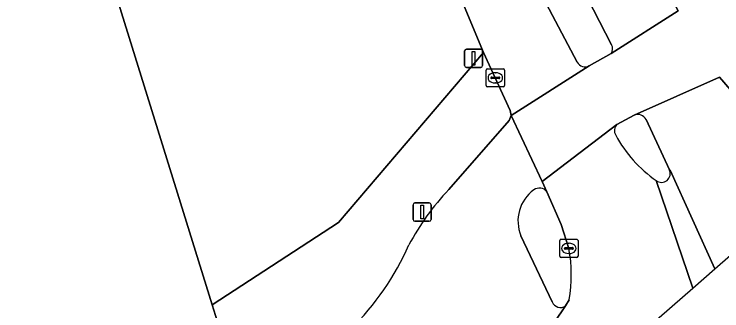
# Model space of a CAD drawing. Extents: x 155018 to 156648, y 383979 to 385733.
# Drawn here: x 156552.8 to 156591.57, y 384626.43 to 384642.67 of the extents above; entities that cross this region are included whole.
import ezdxf

# ---------------------------------------------------------------- set-up
doc = ezdxf.new("R2010")
doc.units = 0
for name, color, linetype in [('IMGEO_Berm_groen', 7, 'Continuous'), ('IMGEO_Fietspad_gesloten', 7, 'Continuous'), ('IMGEO_Gemengd_bos', 7, 'Continuous'), ('IMGEO_Groenvoorziening', 7, 'Continuous'), ('IMGEO_Hek', 7, 'Continuous'), ('IMGEO_Kolk', 7, 'Continuous'), ('IMGEO_Lichtmast', 7, 'Continuous'), ('IMGEO_Rijbaan_lokaal_gesloten', 7, 'Continuous'), ('IMGEO_Verkeerseiland_gesloten', 7, 'Continuous')]:
    doc.layers.add(name, color=color, linetype=linetype)

msp = doc.modelspace()

# ---------------------------------------------------------------- linework, layer by layer
at = {"layer": 'IMGEO_Berm_groen'}
msp.add_lwpolyline([(156576.605, 384633.069), (156579.908, 384636.861), (156580.02, 384637.119), (156579.963, 384637.4), (156578.513, 384640.583), (156570.561, 384631.269), (156563.646, 384626.764), (156564.466, 384624.126), (156531.494, 384595.357), (156529.441, 384598.543)], dxfattribs=at)
for centre, radius, start, end in [((156586.119, 384623.925), 13.195, 136.1354, 152.4076), ((156560.532, 384636.223), 15.207, 314.7981, 335.9981)]:
    msp.add_arc(centre, radius, start, end, dxfattribs=at)
at = {"layer": 'IMGEO_Fietspad_gesloten'}
for points in [[(156588.89, 384643.364), (156589.165, 384642.851), (156585.497, 384640.527), (156584.304, 384639.838), (156580.02, 384637.119), (156581.719, 384633.506), (156585.811, 384636.629), (156586.765, 384637.14), (156591.434, 384639.22), (156592.028, 384638.555)], [(156581.975, 384632.954), (156581.719, 384633.506), (156580.02, 384637.119), (156579.908, 384636.861), (156576.605, 384633.069)], [(156582.264, 384626.917), (156580.561, 384630.541)], [(156580.054, 384622.34), (156583.002, 384626.7)]]:
    msp.add_lwpolyline(points, dxfattribs=at)
for centre, radius, start, end in [((156586.119, 384623.925), 13.195, 136.1354, 152.4076), ((156582.495, 384631.351), 2.097, 125.7429, 202.7342), ((156581.572, 384632.646), 0.507, 37.4182, 126.5948), ((156560.532, 384636.223), 15.207, 314.7981, 335.9981), ((156582.725, 384627.123), 0.505, 204.0244, 303.2049)]:
    msp.add_arc(centre, radius, start, end, dxfattribs=at)
at = {"layer": 'IMGEO_Gemengd_bos'}
for points in [[(156563.646, 384626.764), (156555.532, 384652.872), (156555.06, 384654.16), (156554.365, 384655.378), (156551.82, 384658.85), (156550.846, 384660.171), (156547.264, 384665.032), (156546.679, 384664.615)], [(156529.441, 384598.543), (156531.494, 384595.357), (156564.466, 384624.126), (156563.646, 384626.764)]]:
    msp.add_lwpolyline(points, dxfattribs=at)
at = {"layer": 'IMGEO_Groenvoorziening'}
msp.add_lwpolyline([(156520.835, 384673.402), (156544.492, 384667.252), (156545.684, 384666.826), (156546.69, 384665.812), (156547.264, 384665.032), (156550.846, 384660.171), (156551.82, 384658.85), (156554.365, 384655.378), (156555.06, 384654.16), (156555.532, 384652.872), (156563.646, 384626.764), (156570.561, 384631.269), (156578.513, 384640.583), (156578.413, 384640.802), (156577.455, 384643.121), (156576.73, 384645.055), (156576.028, 384646.714), (156575.003, 384648.53), (156571.567, 384646.393), (156558.512, 384667.011), (156559.535, 384667.687)], dxfattribs=at)
at = {"layer": 'IMGEO_Hek'}
for points in [[(156563.646, 384626.764), (156555.532, 384652.872), (156555.06, 384654.16), (156554.365, 384655.378), (156551.82, 384658.85)], [(156564.466, 384624.126), (156563.646, 384626.764)]]:
    msp.add_lwpolyline(points, dxfattribs=at)
at = {"layer": 'IMGEO_Kolk'}
for p, q in [((156578.731, 384639.688), (156579.583, 384639.688)), ((156578.656, 384638.762), (156578.656, 384639.614)), ((156579.144, 384639.468), (156579.169, 384639.468)), ((156579.657, 384639.614), (156579.657, 384638.762)), ((156578.915, 384639.182), (156578.915, 384639.194)), ((156579.353, 384639.145), (156578.955, 384639.145)), ((156578.958, 384639.231), (156579.356, 384639.231)), ((156579.167, 384638.908), (156579.142, 384638.908)), ((156579.399, 384639.194), (156579.399, 384639.182)), ((156579.583, 384638.688), (156578.731, 384638.688)), ((156582.761, 384630.35), (156583.613, 384630.35)), ((156582.686, 384629.424), (156582.686, 384630.276)), ((156583.174, 384630.13), (156583.199, 384630.13)), ((156583.687, 384630.276), (156583.687, 384629.424)), ((156582.945, 384629.844), (156582.945, 384629.856)), ((156583.383, 384629.807), (156582.985, 384629.807)), ((156582.988, 384629.893), (156583.386, 384629.893)), ((156583.197, 384629.57), (156583.172, 384629.57)), ((156583.429, 384629.856), (156583.429, 384629.844)), ((156583.613, 384629.35), (156582.761, 384629.35))]:
    msp.add_line(p, q, dxfattribs=at)
for points in [[(156578.731, 384639.688), (156579.583, 384639.688)], [(156578.656, 384638.762), (156578.656, 384639.614)], [(156579.657, 384639.614), (156579.657, 384638.762)], [(156579.583, 384638.688), (156578.731, 384638.688)], [(156582.761, 384630.35), (156583.613, 384630.35)], [(156582.686, 384629.424), (156582.686, 384630.276)], [(156583.687, 384630.276), (156583.687, 384629.424)], [(156583.613, 384629.35), (156582.761, 384629.35)]]:
    msp.add_lwpolyline(points, dxfattribs=at)
for centre, radius, start, end in [((156578.733, 384639.612), 0.0765, 91.552, 178.448), ((156578.733, 384639.612), 0.0765, 91.552, 178.448), ((156579.581, 384639.612), 0.0765, 1.552, 88.448), ((156579.581, 384639.612), 0.0765, 1.552, 88.448), ((156578.955, 384639.191), 0.0403, 85.8775, 175.7526), ((156578.952, 384639.181), 0.0366, 178.938, 274.7102), ((156579.356, 384639.188), 0.043, 264.8664, 352.4533), ((156579.36, 384639.193), 0.0386, 1.7309, 96.639), ((156578.733, 384638.764), 0.0765, 181.552, 268.448), ((156578.733, 384638.764), 0.0765, 181.552, 268.448), ((156579.581, 384638.764), 0.0765, 271.552, 358.448), ((156579.581, 384638.764), 0.0765, 271.552, 358.448), ((156582.763, 384630.274), 0.0765, 91.552, 178.448), ((156582.763, 384630.274), 0.0765, 91.552, 178.448), ((156583.611, 384630.274), 0.0765, 1.552, 88.448), ((156583.611, 384630.274), 0.0765, 1.552, 88.448), ((156582.985, 384629.853), 0.0403, 85.8775, 175.7526), ((156582.982, 384629.843), 0.0366, 178.938, 274.7102), ((156583.386, 384629.85), 0.043, 264.8664, 352.4533), ((156583.39, 384629.855), 0.0386, 1.7309, 96.639), ((156582.763, 384629.426), 0.0765, 181.552, 268.448), ((156582.763, 384629.426), 0.0765, 181.552, 268.448), ((156583.611, 384629.426), 0.0765, 271.552, 358.448), ((156583.611, 384629.426), 0.0765, 271.552, 358.448)]:
    msp.add_arc(centre, radius, start, end, dxfattribs=at)
for centre, major_axis, ratio, start_param, end_param in [((156579.143, 384639.188), (-0.387, 0.002), 0.722429, 4.712389, 7.853982), ((156579.168, 384639.188), (-0.39, 0.002), 0.717154, 1.570796, 4.712389), ((156583.173, 384629.85), (-0.387, 0.002), 0.722429, 4.712389, 7.853982), ((156583.198, 384629.85), (-0.39, 0.002), 0.717154, 1.570796, 4.712389)]:
    msp.add_ellipse(centre, major_axis=major_axis, ratio=ratio, start_param=start_param, end_param=end_param, dxfattribs=at)
at = {"layer": 'IMGEO_Lichtmast'}
for p, q in [((156577.471, 384639.86), (156577.471, 384640.66)), ((156577.471, 384640.66), (156577.471, 384639.86)), ((156577.571, 384640.76), (156578.361, 384640.76)), ((156578.361, 384640.76), (156577.571, 384640.76)), ((156578.461, 384640.66), (156578.461, 384639.86)), ((156578.461, 384639.86), (156578.461, 384640.66)), ((156578.361, 384639.76), (156577.571, 384639.76)), ((156577.571, 384639.76), (156578.361, 384639.76)), ((156574.747, 384632.339), (156575.537, 384632.339)), ((156575.537, 384632.339), (156574.747, 384632.339)), ((156574.647, 384631.439), (156574.647, 384632.239)), ((156574.647, 384632.239), (156574.647, 384631.439)), ((156575.637, 384632.239), (156575.637, 384631.439)), ((156575.637, 384631.439), (156575.637, 384632.239)), ((156575.537, 384631.339), (156574.747, 384631.339)), ((156574.747, 384631.339), (156575.537, 384631.339))]:
    msp.add_line(p, q, dxfattribs=at)
for points in [[(156577.891, 384640.635), (156578.041, 384640.635), (156578.041, 384639.885), (156577.891, 384639.885), (156577.891, 384640.635)], [(156575.067, 384632.214), (156575.217, 384632.214), (156575.217, 384631.464), (156575.067, 384631.464), (156575.067, 384632.214)]]:
    msp.add_lwpolyline(points, dxfattribs=at)
for centre, start, end in [((156577.571, 384640.66), 90, 180), ((156577.571, 384640.66), 90, 180), ((156578.361, 384640.66), 0, 90), ((156578.361, 384640.66), 360, 90), ((156577.571, 384639.86), 180, 270), ((156577.571, 384639.86), 180, 270), ((156578.361, 384639.86), 270, 0), ((156578.361, 384639.86), 270, 0), ((156574.747, 384632.239), 90, 180), ((156574.747, 384632.239), 90, 180), ((156575.537, 384632.239), 0, 90), ((156575.537, 384632.239), 360, 90), ((156574.747, 384631.439), 180, 270), ((156574.747, 384631.439), 180, 270), ((156575.537, 384631.439), 270, 0), ((156575.537, 384631.439), 270, 0)]:
    msp.add_arc(centre, 0.1, start, end, dxfattribs=at)
at = {"layer": 'IMGEO_Rijbaan_lokaal_gesloten'}
for points in [[(156585.497, 384640.527), (156589.165, 384642.851), (156588.89, 384643.364), (156585.331, 384649.643), (156581.914, 384647.717), (156583.225, 384645.492), (156585.519, 384640.998)], [(156583.641, 384640.049), (156580.079, 384646.797), (156576.73, 384645.055), (156577.455, 384643.121), (156578.413, 384640.802), (156578.513, 384640.583), (156579.963, 384637.4), (156580.02, 384637.119), (156584.304, 384639.838)], [(156592.028, 384638.555), (156591.434, 384639.22), (156586.765, 384637.14)], [(156591.184, 384628.731), (156594.325, 384631.465), (156596.79, 384633.611), (156594.442, 384637.865)], [(156585.811, 384636.629), (156581.719, 384633.506), (156581.975, 384632.954), (156582.767, 384631.161), (156583.187, 384629.85)], [(156587.418, 384636.905), (156588.689, 384634.153), (156588.733, 384634.129), (156591.184, 384628.731)], [(156591.184, 384628.731), (156588.733, 384634.129), (156588.689, 384634.153)], [(156576.79, 384616.2), (156589.98, 384627.682), (156587.973, 384633.56)], [(156587.973, 384633.56), (156589.98, 384627.682), (156591.184, 384628.731)], [(156583.206, 384627.032), (156583.002, 384626.7), (156580.054, 384622.34), (156579.566, 384621.683), (156575.304, 384617.915), (156576.79, 384616.2)]]:
    msp.add_lwpolyline(points, dxfattribs=at)
for centre, radius, start, end in [((156585.159, 384640.779), 0.422, 323.3227, 31.3287), ((156584.085, 384640.296), 0.508, 209.1018, 295.5908), ((156586.967, 384636.676), 0.506, 26.9478, 113.4669), ((156586.142, 384636.302), 0.465, 135.2912, 212.4427), ((156592.131, 384639.509), 7.258, 208.4452, 235.0499), ((156588.259, 384633.943), 0.478, 233.2889, 25.975), ((156575.155, 384628.387), 8.165, 350.4485, 10.3241)]:
    msp.add_arc(centre, radius, start, end, dxfattribs=at)
at = {"layer": 'IMGEO_Verkeerseiland_gesloten'}
for points in [[(156585.519, 384640.998), (156583.225, 384645.492), (156581.914, 384647.717), (156580.368, 384650.239)], [(156578.967, 384648.905), (156580.079, 384646.797), (156583.641, 384640.049)], [(156584.304, 384639.838), (156585.497, 384640.527)], [(156586.765, 384637.14), (156585.811, 384636.629)], [(156588.689, 384634.153), (156587.418, 384636.905)], [(156583.187, 384629.85), (156582.767, 384631.161), (156581.975, 384632.954)], [(156580.561, 384630.541), (156582.264, 384626.917)], [(156583.002, 384626.7), (156583.206, 384627.032)]]:
    msp.add_lwpolyline(points, dxfattribs=at)
for centre, radius, start, end in [((156585.159, 384640.779), 0.422, 323.3227, 31.3287), ((156584.085, 384640.296), 0.508, 209.1018, 295.5908), ((156586.967, 384636.676), 0.506, 26.9478, 113.4669), ((156586.142, 384636.302), 0.465, 135.2912, 212.4427), ((156592.131, 384639.509), 7.258, 208.4452, 235.0499), ((156588.259, 384633.943), 0.478, 233.2889, 25.975), ((156582.495, 384631.351), 2.097, 125.7429, 202.7342), ((156581.572, 384632.646), 0.507, 37.4182, 126.5948), ((156575.155, 384628.387), 8.165, 350.4485, 10.3241), ((156582.725, 384627.123), 0.505, 204.0244, 303.2049)]:
    msp.add_arc(centre, radius, start, end, dxfattribs=at)

doc.saveas('drawing.dxf')
